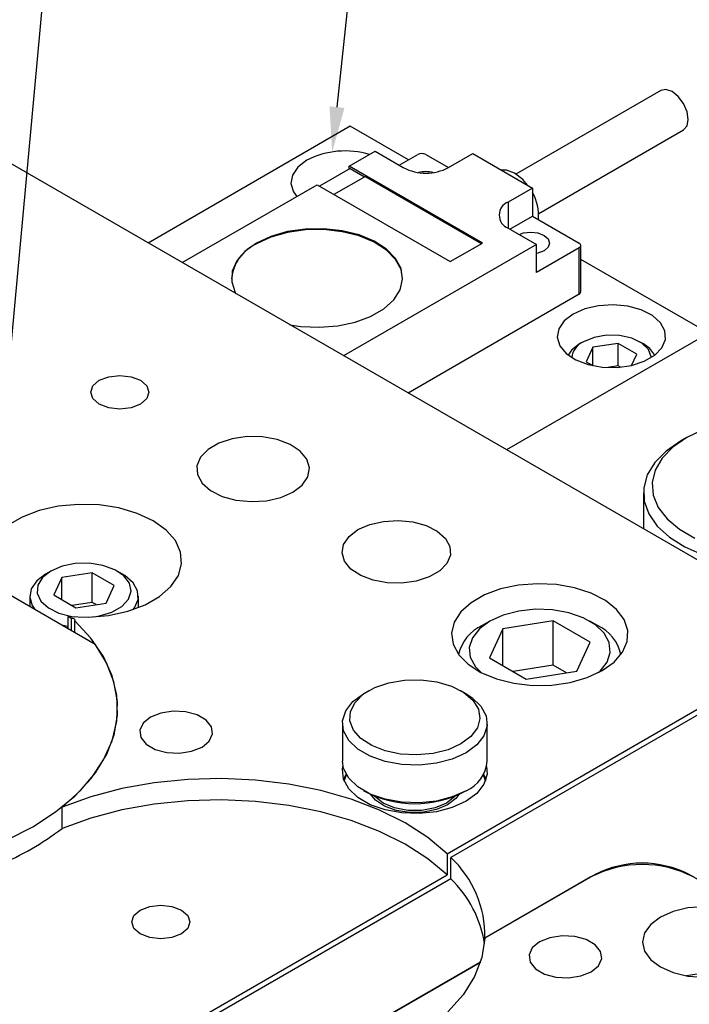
# Model space of a CAD drawing. Header units: inches. Extents: x 220 to 877, y 4 to 174.
# Tile 466 of 656: x 488.44 to 490.75, y 154.19 to 157.59. Entities that reach past the tile are written whole.
import ezdxf

# ---------------------------------------------------------------- set-up
doc = ezdxf.new("R2010")
doc.units = ezdxf.units.IN
doc.header["$LTSCALE"] = 0.5
doc.header["$MEASUREMENT"] = 0
for name, color, linetype in [('DIE-M-S', 8, 'Continuous'), ('DIE-M-S2', 1, 'Continuous'), ('DIE-M-S3', 8, 'Continuous'), ('SID-M-S', 105, 'Continuous'), ('SVD-M-S', 8, 'Continuous')]:
    doc.layers.add(name, color=color, linetype=linetype)

msp = doc.modelspace()

# ---------------------------------------------------------------- linework, layer by layer
at = {"layer": 'DIE-M-S', "linetype": 'Continuous', "lineweight": 25}
for p, q in [((491.22834, 155.46959), (479.34895, 162.32742)), ((490.67393, 157.35166), (490.65587, 157.34815)), ((490.69524, 157.34425), (490.67393, 157.35166)), ((490.65587, 157.34815), (490.15619, 157.05969)), ((490.71654, 157.32706), (490.69524, 157.34425)), ((490.73461, 157.3027), (490.71654, 157.32706)), ((490.74668, 157.27487), (490.73461, 157.3027)), ((490.75091, 157.24782), (490.74668, 157.27487)), ((489.58432, 157.22441), (488.88646, 156.82154)), ((489.78543, 157.10831), (489.58432, 157.22441)), ((490.73461, 157.21177), (490.74668, 157.22566)), ((490.74668, 157.22566), (490.75091, 157.24782)), ((490.23492, 156.92331), (490.7346, 157.21177)), ((490.7346, 157.21177), (490.73461, 157.21177)), ((489.58084, 157.08664), (489.66992, 157.13807)), ((489.66992, 157.13807), (489.76736, 157.08182)), ((489.75345, 157.08985), (489.81747, 157.1268)), ((489.84531, 157.1268), (489.92324, 157.08181)), ((489.92325, 157.08182), (490.00677, 157.13003)), ((490.00677, 157.13003), (490.21278, 157.01111)), ((489.40321, 157.08356), (489.38447, 157.05614)), ((489.43406, 157.10705), (489.40321, 157.08356)), ((489.58362, 157.0786), (489.47783, 157.01753)), ((490.04018, 156.82147), (489.58084, 157.08664)), ((489.58084, 157.077), (489.58084, 157.08664)), ((489.58362, 157.0786), (489.63373, 157.04968)), ((489.38447, 157.05614), (489.37925, 157.02681)), ((489.63651, 157.05128), (489.52794, 156.98861)), ((489.63651, 157.05128), (490.03739, 156.81986)), ((490.12297, 157.0732), (490.10538, 157.07311)), ((490.15153, 157.06253), (490.12297, 157.0732)), ((490.1801, 157.04022), (490.15153, 157.06253)), ((489.00404, 156.75366), (489.46948, 157.02236)), ((489.37925, 157.02681), (489.38793, 156.99776)), ((489.46948, 157.02236), (489.92882, 156.75718)), ((490.21278, 157.01111), (490.12926, 156.96289)), ((490.19769, 157.01982), (490.1801, 157.04022)), ((490.21278, 157.01111), (490.21278, 156.91467)), ((489.38793, 156.99776), (489.39921, 156.98179)), ((490.12926, 156.96289), (490.12926, 156.8729)), ((490.13484, 156.86967), (490.21278, 156.91467)), ((490.21278, 156.91467), (490.37424, 156.82145)), ((489.31046, 156.84456), (489.26069, 156.82147)), ((489.31046, 156.84135), (489.26069, 156.81825)), ((489.36766, 156.86094), (489.31046, 156.84456)), ((489.36766, 156.85772), (489.31046, 156.84135)), ((489.42962, 156.86983), (489.36766, 156.86094)), ((489.42962, 156.86662), (489.36766, 156.85772)), ((489.49345, 156.87083), (489.42962, 156.86983)), ((489.49345, 156.86762), (489.42962, 156.86662)), ((489.55615, 156.86389), (489.49345, 156.87083)), ((489.55615, 156.86067), (489.49345, 156.86762)), ((489.6148, 156.84932), (489.55615, 156.86389)), ((489.6148, 156.84611), (489.55615, 156.86067)), ((489.66666, 156.82782), (489.6148, 156.84932)), ((489.66666, 156.8246), (489.6148, 156.84611)), ((490.12926, 156.8729), (490.2267, 156.81665)), ((490.1672, 156.851), (490.18235, 156.8561)), ((490.18235, 156.8561), (490.20721, 156.85895)), ((490.20721, 156.85895), (490.23207, 156.8561)), ((490.23207, 156.8561), (490.25315, 156.84797)), ((490.25315, 156.84797), (490.26723, 156.8358)), ((489.26069, 156.82147), (489.22069, 156.79274)), ((489.26069, 156.82147), (489.26069, 156.82147)), ((490.2267, 156.81665), (489.56081, 156.43224)), ((489.7093, 156.80038), (489.66666, 156.82782)), ((489.7093, 156.79717), (489.66666, 156.8246)), ((489.92882, 156.75718), (490.04018, 156.82147)), ((490.2267, 156.72021), (490.2267, 156.81665)), ((490.26723, 156.8071), (490.25315, 156.79494)), ((490.26723, 156.8358), (490.27217, 156.82145)), ((490.27217, 156.82145), (490.26723, 156.8071)), ((490.38001, 156.65268), (490.38001, 156.81342)), ((489.22069, 156.79274), (489.19232, 156.75972)), ((489.74073, 156.76829), (489.7093, 156.80038)), ((489.74073, 156.76508), (489.7093, 156.79717)), ((490.37424, 156.80538), (490.2267, 156.72021)), ((490.23207, 156.78681), (490.2267, 156.78568)), ((490.25315, 156.79494), (490.23207, 156.78681)), ((490.37424, 156.64465), (490.37424, 156.80538)), ((489.19232, 156.75972), (489.17691, 156.72395)), ((489.75947, 156.73306), (489.74073, 156.76829)), ((489.75947, 156.72984), (489.74073, 156.76508)), ((490.82176, 156.51005), (490.38001, 156.76506)), ((489.17691, 156.72395), (489.17518, 156.6871)), ((489.76465, 156.69632), (489.75947, 156.73306)), ((489.76476, 156.69772), (489.75947, 156.72984)), ((489.17518, 156.6871), (489.18721, 156.6509)), ((489.75603, 156.6598), (489.76465, 156.69632)), ((489.18721, 156.6509), (489.18967, 156.6465)), ((489.73401, 156.6252), (489.75603, 156.6598)), ((490.37424, 156.64465), (489.78356, 156.30365)), ((489.69962, 156.59414), (489.73401, 156.6252)), ((490.44149, 156.60501), (490.39399, 156.59419)), ((490.49228, 156.60802), (490.44149, 156.60501)), ((490.5426, 156.60301), (490.49228, 156.60802)), ((490.58872, 156.59035), (490.5426, 156.60301)), ((489.65447, 156.56808), (489.69962, 156.59414)), ((490.3533, 156.57638), (490.32245, 156.55289)), ((490.39399, 156.59419), (490.3533, 156.57638)), ((490.6272, 156.57098), (490.58872, 156.59035)), ((490.65521, 156.54633), (490.6272, 156.57098)), ((489.37518, 156.5394), (489.41384, 156.53353)), ((489.47748, 156.53054), (489.54074, 156.53552)), ((489.54074, 156.53552), (489.60068, 156.54823)), ((489.60068, 156.54823), (489.65447, 156.56808)), ((490.32245, 156.55289), (490.30371, 156.52547)), ((490.67066, 156.51824), (490.65521, 156.54633)), ((489.41384, 156.53353), (489.47748, 156.53054)), ((490.82176, 156.51005), (490.12389, 156.10718)), ((490.30371, 156.52547), (490.29849, 156.49615)), ((490.6724, 156.48877), (490.67066, 156.51824)), ((490.29849, 156.49615), (490.30717, 156.4671)), ((490.30717, 156.4671), (490.3291, 156.44048)), ((490.66031, 156.46013), (490.6724, 156.48877)), ((490.3291, 156.44048), (490.36266, 156.41826)), ((490.59918, 156.4136), (490.63528, 156.43444)), ((490.63528, 156.43444), (490.66031, 156.46013)), ((490.36266, 156.41826), (490.40535, 156.40209)), ((490.40535, 156.40209), (490.45402, 156.39318)), ((490.50506, 156.39217), (490.55467, 156.39915)), ((490.55467, 156.39915), (490.59918, 156.4136)), ((490.45402, 156.39318), (490.50506, 156.39217)), ((488.69598, 156.32862), (488.71776, 156.34744)), ((488.71776, 156.34744), (488.75037, 156.36001)), ((488.75037, 156.36001), (488.78883, 156.36443)), ((488.78883, 156.36443), (488.82729, 156.36001)), ((488.82729, 156.36001), (488.85989, 156.34744)), ((488.85989, 156.34744), (488.88168, 156.32862)), ((488.68833, 156.30641), (488.69598, 156.32862)), ((488.69598, 156.28421), (488.68833, 156.30641)), ((488.88168, 156.32862), (488.88933, 156.30641)), ((488.88933, 156.30641), (488.88168, 156.28421)), ((488.71776, 156.26539), (488.69598, 156.28421)), ((488.75037, 156.25281), (488.71776, 156.26539)), ((488.85989, 156.26539), (488.82729, 156.25281)), ((488.88168, 156.28421), (488.85989, 156.26539)), ((488.78883, 156.2484), (488.75037, 156.25281)), ((488.82729, 156.25281), (488.78883, 156.2484)), ((489.13062, 156.13078), (489.09307, 156.1091)), ((489.17691, 156.1458), (489.13062, 156.13078)), ((489.2285, 156.15306), (489.17691, 156.1458)), ((489.28158, 156.15201), (489.2285, 156.15306)), ((489.33219, 156.14274), (489.28158, 156.15201)), ((489.3766, 156.12593), (489.33219, 156.14274)), ((489.09307, 156.1091), (489.06704, 156.08238)), ((489.4115, 156.10282), (489.3766, 156.12593)), ((489.43431, 156.07513), (489.4115, 156.10282)), ((489.06704, 156.08238), (489.05447, 156.05259)), ((489.44333, 156.04492), (489.43431, 156.07513)), ((489.05447, 156.05259), (489.05628, 156.02195)), ((489.4379, 156.01443), (489.44333, 156.04492)), ((489.05628, 156.02195), (489.07235, 155.99273)), ((489.07235, 155.99273), (489.10147, 155.9671)), ((489.41842, 155.98591), (489.4379, 156.01443)), ((489.10147, 155.9671), (489.1415, 155.94695)), ((489.34402, 155.94296), (489.38633, 155.96148)), ((489.38633, 155.96148), (489.41842, 155.98591)), ((489.1415, 155.94695), (489.18945, 155.93378)), ((489.18945, 155.93378), (489.24179, 155.92858)), ((489.24179, 155.92858), (489.29461, 155.93171)), ((489.29461, 155.93171), (489.34402, 155.94296)), ((488.51037, 155.89788), (488.45117, 155.87542)), ((488.57638, 155.91271), (488.51037, 155.89788)), ((488.6463, 155.91926), (488.57638, 155.91271)), ((488.71705, 155.91723), (488.6463, 155.91926)), ((488.78551, 155.90673), (488.71705, 155.91723)), ((488.84866, 155.88821), (488.78551, 155.90673)), ((488.45117, 155.87542), (488.40139, 155.84633)), ((488.90373, 155.86249), (488.84866, 155.88821)), ((488.94829, 155.8307), (488.90373, 155.86249)), ((489.65152, 155.84969), (489.69903, 155.8605)), ((489.69903, 155.8605), (489.74982, 155.86352)), ((489.74982, 155.86352), (489.80014, 155.85851)), ((489.80014, 155.85851), (489.84625, 155.84585)), ((488.98037, 155.79424), (488.94829, 155.8307)), ((489.57998, 155.80839), (489.61084, 155.83188)), ((489.61084, 155.83188), (489.65152, 155.84969)), ((489.84625, 155.84585), (489.88474, 155.82647)), ((489.88474, 155.82647), (489.91275, 155.80183)), ((488.99856, 155.75472), (488.98037, 155.79424)), ((489.56125, 155.78097), (489.57998, 155.80839)), ((489.91275, 155.80183), (489.92819, 155.77373)), ((489.00206, 155.71388), (488.99856, 155.75472)), ((489.55603, 155.75164), (489.56125, 155.78097)), ((489.92819, 155.77373), (489.92994, 155.74427)), ((489.56471, 155.72259), (489.55603, 155.75164)), ((489.58664, 155.69597), (489.56471, 155.72259)), ((489.92994, 155.74427), (489.91785, 155.71563)), ((488.99072, 155.67352), (489.00206, 155.71388)), ((489.62019, 155.67375), (489.58664, 155.69597)), ((489.89282, 155.68993), (489.85671, 155.66909)), ((489.91785, 155.71563), (489.89282, 155.68993)), ((488.96503, 155.63541), (488.99072, 155.67352)), ((489.66289, 155.65759), (489.62019, 155.67375)), ((489.71156, 155.64867), (489.66289, 155.65759)), ((489.8122, 155.65464), (489.76259, 155.64766)), ((489.85671, 155.66909), (489.8122, 155.65464)), ((488.92613, 155.60123), (488.96503, 155.63541)), ((489.76259, 155.64766), (489.71156, 155.64867)), ((490.1031, 155.62707), (490.04762, 155.6066)), ((490.16491, 155.64018), (490.1031, 155.62707)), ((490.23015, 155.64531), (490.16491, 155.64018)), ((490.29578, 155.64223), (490.23015, 155.64531)), ((490.35872, 155.63107), (490.29578, 155.64223)), ((490.41604, 155.61236), (490.35872, 155.63107)), ((488.87574, 155.5725), (488.92613, 155.60123)), ((490.04762, 155.6066), (490.00106, 155.57973)), ((490.46505, 155.58698), (490.41604, 155.61236)), ((490.50346, 155.55611), (490.46505, 155.58698)), ((488.74973, 155.53612), (488.81606, 155.55047)), ((488.81606, 155.55047), (488.87574, 155.5725)), ((490.00106, 155.57973), (489.9656, 155.5477)), ((490.52948, 155.52119), (490.50346, 155.55611)), ((488.62148, 155.52538), (488.60898, 155.5326)), ((488.60898, 155.5326), (488.60898, 155.49178)), ((488.60898, 155.5326), (488.67968, 155.53007)), ((488.62437, 155.52557), (488.62148, 155.52538)), ((488.62148, 155.48456), (488.62148, 155.52538)), ((488.62723, 155.52528), (488.62437, 155.52557)), ((488.62982, 155.52453), (488.62723, 155.52528)), ((488.63193, 155.52337), (488.62982, 155.52453)), ((488.63338, 155.52192), (488.63193, 155.52337)), ((488.63284, 155.51703), (488.63385, 155.51861)), ((488.63284, 155.478), (488.63284, 155.51703)), ((488.68871, 155.45695), (488.63284, 155.51703)), ((488.63404, 155.52028), (488.63338, 155.52192)), ((488.63385, 155.51861), (488.63404, 155.52028)), ((488.67968, 155.53007), (488.74973, 155.53612)), ((489.9656, 155.5477), (489.9429, 155.51202)), ((490.54189, 155.48386), (490.52948, 155.52119)), ((489.9429, 155.51202), (489.93401, 155.47435)), ((490.54011, 155.44586), (490.54189, 155.48386)), ((488.73191, 155.39348), (488.68871, 155.45695)), ((489.91823, 154.71328), (491.22834, 155.46959)), ((491.24602, 155.45939), (489.93121, 154.70037)), ((489.93401, 155.47435), (489.93935, 155.43647)), ((489.93935, 155.43647), (489.95868, 155.40013)), ((490.52422, 155.40898), (490.54011, 155.44586)), ((488.76184, 155.32751), (488.73191, 155.39348)), ((489.95868, 155.40013), (489.99108, 155.36704)), ((490.49496, 155.37492), (490.52422, 155.40898)), ((489.99108, 155.36704), (490.03505, 155.33875)), ((490.40239, 155.32148), (490.45371, 155.3453)), ((490.45371, 155.3453), (490.49496, 155.37492)), ((488.77809, 155.25997), (488.76184, 155.32751)), ((490.03505, 155.33875), (490.08853, 155.31657)), ((490.08853, 155.31657), (490.14902, 155.30155)), ((490.3434, 155.30459), (490.40239, 155.32148)), ((490.14902, 155.30155), (490.21368, 155.29439)), ((490.21368, 155.29439), (490.2795, 155.29542)), ((490.2795, 155.29542), (490.3434, 155.30459)), ((488.78043, 155.19179), (488.77809, 155.25997)), ((488.76882, 155.12392), (488.78043, 155.19179)), ((488.89418, 155.18426), (488.86909, 155.16357)), ((488.93003, 155.19875), (488.89418, 155.18426)), ((488.9723, 155.20529), (488.93003, 155.19875)), ((489.01589, 155.20309), (488.9723, 155.20529)), ((489.05555, 155.19241), (489.01589, 155.20309)), ((489.08649, 155.17455), (489.05555, 155.19241)), ((488.86909, 155.16357), (488.85776, 155.13917)), ((489.10499, 155.15165), (489.08649, 155.17455)), ((489.1088, 155.12649), (489.10499, 155.15165)), ((488.74344, 155.05732), (488.76882, 155.12392)), ((488.85776, 155.13917), (488.86157, 155.114)), ((488.86157, 155.114), (488.88007, 155.09111)), ((489.09747, 155.10209), (489.1088, 155.12649)), ((488.88007, 155.09111), (488.91101, 155.07324)), ((488.91101, 155.07324), (488.95067, 155.06257)), ((489.03653, 155.0669), (489.07238, 155.08139)), ((489.07238, 155.08139), (489.09747, 155.10209)), ((488.70462, 154.99291), (488.74344, 155.05732)), ((488.95067, 155.06257), (488.99426, 155.06037)), ((488.99426, 155.06037), (489.03653, 155.0669)), ((489.55752, 155.00479), (489.55909, 155.01445)), ((490.05503, 155.01445), (490.0566, 154.98736)), ((488.65292, 154.9316), (488.70462, 154.99291)), ((489.13999, 154.9728), (489.02288, 154.96963)), ((489.25684, 154.96739), (489.13999, 154.9728)), ((489.56115, 154.97006), (489.55752, 155.00479)), ((490.0566, 154.98736), (490.04574, 154.95314)), ((488.79544, 154.93789), (488.68875, 154.90984)), ((488.90741, 154.95793), (488.79544, 154.93789)), ((489.02288, 154.96963), (488.90741, 154.95793)), ((489.37158, 154.9535), (489.25684, 154.96739)), ((489.48235, 154.93134), (489.37158, 154.9535)), ((489.57908, 154.93685), (489.56115, 154.97006)), ((490.04574, 154.95314), (490.021, 154.92141)), ((488.58906, 154.87423), (488.65292, 154.9316)), ((488.68875, 154.90984), (488.58906, 154.87423)), ((489.58737, 154.90127), (489.48235, 154.93134)), ((489.61026, 154.90707), (489.57908, 154.93685)), ((489.65288, 154.88247), (489.61026, 154.90707)), ((490.021, 154.92141), (489.98384, 154.89403)), ((488.58906, 154.80074), (488.58906, 154.87423)), ((488.90741, 154.88444), (488.79544, 154.86441)), ((489.02288, 154.89614), (488.90741, 154.88444)), ((489.13999, 154.89931), (489.02288, 154.89614)), ((489.25684, 154.89391), (489.13999, 154.89931)), ((489.37158, 154.88001), (489.25684, 154.89391)), ((489.48235, 154.85785), (489.37158, 154.88001)), ((489.68497, 154.86377), (489.58737, 154.90127)), ((489.70446, 154.86447), (489.65288, 154.88247)), ((489.93639, 154.87257), (489.88144, 154.85829)), ((489.98384, 154.89403), (489.93639, 154.87257)), ((488.68875, 154.83636), (488.58906, 154.80074)), ((488.79544, 154.86441), (488.68875, 154.83636)), ((489.58737, 154.82778), (489.48235, 154.85785)), ((489.77356, 154.81945), (489.68497, 154.86377)), ((489.762, 154.85412), (489.70446, 154.86447)), ((489.82215, 154.85202), (489.762, 154.85412)), ((489.88144, 154.85829), (489.82215, 154.85202)), ((489.68497, 154.79029), (489.58737, 154.82778)), ((489.85174, 154.76902), (489.77356, 154.81945)), ((489.77356, 154.74596), (489.68497, 154.79029)), ((489.91823, 154.71328), (489.85174, 154.76902)), ((489.85174, 154.69553), (489.77356, 154.74596)), ((489.91823, 154.71328), (489.91823, 154.63979)), ((489.93121, 154.62688), (489.93121, 154.70037)), ((489.91823, 154.63979), (489.85174, 154.69553)), ((488.73247, 153.95527), (489.91823, 154.63979)), ((490.42931, 154.64094), (490.04921, 154.42151)), ((490.42931, 154.64033), (490.42931, 154.64094)), ((492.25011, 153.77759), (490.75458, 154.64094)), ((490.75458, 154.64033), (490.75458, 154.64094)), ((489.93121, 154.62688), (488.75685, 153.94893)), ((488.85918, 154.51867), (488.89179, 154.53125)), ((488.89179, 154.53125), (488.93025, 154.53566)), ((488.93025, 154.53566), (488.96871, 154.53125)), ((488.96871, 154.53125), (489.00131, 154.51867)), ((488.82975, 154.47765), (488.8374, 154.49985)), ((488.8374, 154.49985), (488.85918, 154.51867)), ((489.00131, 154.51867), (489.0231, 154.49985)), ((489.0231, 154.49985), (489.03075, 154.47765)), ((488.8374, 154.45544), (488.82975, 154.47765)), ((489.03075, 154.47765), (489.0231, 154.45544)), ((488.85918, 154.43662), (488.8374, 154.45544)), ((488.89179, 154.42405), (488.85918, 154.43662)), ((489.00131, 154.43662), (488.96871, 154.42405)), ((489.0231, 154.45544), (489.00131, 154.43662)), ((488.93025, 154.41963), (488.89179, 154.42405)), ((488.96871, 154.42405), (488.93025, 154.41963)), ((489.29797, 153.91434), (490.03333, 154.33885))]:
    msp.add_line(p, q, dxfattribs=at)
for centre, radius, start, end in [((489.56751, 156.84789), 0.2915, 73.34914, 117.24604), ((489.83139, 157.09994), 0.03026, 62.60967, 117.39033), ((489.84531, 157.23226), 0.16944, 242.60967, 297.39033), ((489.84531, 156.96024), 0.10769, 76.35859, 103.64141), ((490.07729, 156.91654), 0.15723, 354.87117, 30.48417), ((490.14634, 156.9179), 0.04813, 110.78342, 249.21658), ((489.31964, 156.68466), 0.14602, 113.81015, 174.86971), ((490.37119, 156.81342), 0.00859, 290.78342, 69.21658), ((490.37016, 156.65366), 0.0099, 294.37466, 354.3052), ((488.0141, 155.54441), 0.94002, 292.28545, 307.70917), ((489.67742, 154.42857), 0.37186, 358.91207, 46.96115), ((490.59195, 154.32706), 0.35352, 62.60967, 117.39033), ((489.65565, 154.34182), 0.39647, 8.75054, 45.97063)]:
    msp.add_arc(centre, radius, start, end, dxfattribs=at)
at = {"layer": 'DIE-M-S2', "linetype": 'Continuous', "lineweight": 25}
for p, q in [((488.16659, 155.74716), (488.70395, 155.43695)), ((488.74293, 155.37264), (488.70395, 155.43695)), ((488.76852, 155.30612), (488.74293, 155.37264)), ((488.78034, 155.23832), (488.76852, 155.30612)), ((488.77825, 155.17019), (488.78034, 155.23832)), ((488.76227, 155.10268), (488.77825, 155.17019)), ((488.73262, 155.03672), (488.76227, 155.10268)), ((488.68971, 154.97324), (488.73262, 155.03672)), ((488.63415, 154.91312), (488.68971, 154.97324)), ((488.5667, 154.85721), (488.63415, 154.91312)), ((488.48831, 154.80626), (488.5667, 154.85721)), ((488.40006, 154.76101), (488.48831, 154.80626)), ((490.41517, 154.63278), (490.04921, 154.42151)), ((490.80408, 154.53007), (490.74947, 154.52592)), ((490.69858, 154.51375), (490.65488, 154.4944)), ((490.74947, 154.52592), (490.69858, 154.51375)), ((490.62135, 154.46917), (490.60027, 154.43979)), ((490.65488, 154.4944), (490.62135, 154.46917)), ((490.3158, 154.4297), (490.27353, 154.42316)), ((490.35939, 154.4275), (490.3158, 154.4297)), ((490.39905, 154.41682), (490.35939, 154.4275)), ((490.60027, 154.43979), (490.59308, 154.40826)), ((490.04921, 154.42151), (490.03818, 154.35486)), ((490.23769, 154.40867), (490.21259, 154.38798)), ((490.27353, 154.42316), (490.23769, 154.40867)), ((490.43, 154.39896), (490.39905, 154.41682)), ((490.44849, 154.37606), (490.43, 154.39896)), ((490.59308, 154.40826), (490.60027, 154.37674)), ((490.21259, 154.38798), (490.20126, 154.36358)), ((490.20126, 154.36358), (490.20508, 154.33841)), ((490.4523, 154.3509), (490.44849, 154.37606)), ((490.60027, 154.37674), (490.62135, 154.34736)), ((490.03333, 154.33885), (489.29797, 153.91434)), ((490.03818, 154.35486), (490.01278, 154.28952)), ((490.20508, 154.33841), (490.22357, 154.31552)), ((490.41588, 154.30581), (490.44098, 154.3265)), ((490.44098, 154.3265), (490.4523, 154.3509)), ((490.62135, 154.34736), (490.65488, 154.32213)), ((490.22357, 154.31552), (490.25451, 154.29766)), ((490.25451, 154.29766), (490.29417, 154.28698)), ((490.33776, 154.28478), (490.38003, 154.29132)), ((490.38003, 154.29132), (490.41588, 154.30581)), ((490.65488, 154.32213), (490.69858, 154.30278)), ((490.69858, 154.30278), (490.74947, 154.29061)), ((490.01278, 154.28952), (489.97342, 154.22653)), ((490.29417, 154.28698), (490.33776, 154.28478)), ((490.74947, 154.29061), (490.80408, 154.28646)), ((489.97342, 154.22653), (489.92071, 154.16689))]:
    msp.add_line(p, q, dxfattribs=at)
msp.add_arc((490.59195, 154.2916), 0.38426, 62.60967, 117.39033, dxfattribs=at)
at = {"layer": 'DIE-M-S3', "linetype": 'Continuous', "lineweight": 25}
for p, q in [((490.8036, 156.1776), (490.74574, 156.14987)), ((490.72453, 156.13762), (490.67426, 156.10286)), ((490.74574, 156.14987), (490.6977, 156.11647)), ((490.7457, 156.14984), (490.72448, 156.13759)), ((490.67426, 156.10286), (490.63556, 156.06348)), ((490.6977, 156.11647), (490.66111, 156.07855)), ((490.63556, 156.06348), (490.60965, 156.02074)), ((490.66111, 156.07855), (490.63721, 156.03739)), ((490.63721, 156.03739), (490.62682, 155.99439)), ((490.60965, 156.02074), (490.59738, 155.97602)), ((490.62682, 155.99439), (490.6303, 155.95103)), ((490.59639, 155.95903), (490.59639, 155.83441)), ((490.59738, 155.97602), (490.59914, 155.93075)), ((490.59914, 155.93075), (490.61487, 155.88639)), ((490.6303, 155.95103), (490.64751, 155.90877)), ((490.64751, 155.90877), (490.67789, 155.86905)), ((490.61487, 155.88639), (490.64407, 155.84437)), ((490.67789, 155.86905), (490.72039, 155.83324)), ((490.64407, 155.84437), (490.6858, 155.80603)), ((490.72039, 155.83324), (490.77356, 155.80254)), ((490.6858, 155.80603), (490.73872, 155.77261)), ((490.73872, 155.77261), (490.80113, 155.74518)), ((489.7177, 155.30309), (489.77186, 155.31217)), ((489.77186, 155.31217), (489.82823, 155.3132)), ((489.82823, 155.3132), (489.88328, 155.30609)), ((489.62927, 155.26349), (489.66916, 155.28652)), ((489.66916, 155.28652), (489.7177, 155.30309)), ((489.88328, 155.30609), (489.93353, 155.29131)), ((489.93353, 155.29131), (489.97583, 155.26978)), ((489.59311, 155.23813), (489.63025, 155.2655)), ((489.60056, 155.23547), (489.62927, 155.26349)), ((489.64793, 155.27571), (489.63025, 155.2655)), ((489.98386, 155.2655), (489.96618, 155.27571)), ((489.97583, 155.26978), (490.00754, 155.24285)), ((489.98386, 155.2655), (490.00386, 155.25248)), ((490.00386, 155.25248), (490.03503, 155.2227)), ((490.00754, 155.24285), (490.02664, 155.21222)), ((489.56838, 155.20641), (489.59311, 155.23813)), ((489.58483, 155.2042), (489.60056, 155.23547)), ((490.02664, 155.21222), (490.03195, 155.1798)), ((490.03503, 155.2227), (490.05296, 155.18948)), ((489.55752, 155.17218), (489.56838, 155.20641)), ((489.58306, 155.17166), (489.58483, 155.2042)), ((490.03195, 155.1798), (490.02313, 155.14764)), ((490.05296, 155.18948), (490.0566, 155.15476)), ((489.55706, 155.16347), (489.55706, 155.03282)), ((489.56115, 155.13745), (489.55752, 155.17218)), ((489.59536, 155.13988), (489.58306, 155.17166)), ((490.02313, 155.14764), (490.00073, 155.11776)), ((490.0566, 155.15476), (490.04574, 155.12053)), ((490.05706, 155.03282), (490.05706, 155.16347)), ((489.57908, 155.10424), (489.56115, 155.13745)), ((489.62097, 155.11087), (489.59536, 155.13988)), ((489.65826, 155.08645), (489.62097, 155.11087)), ((490.00073, 155.11776), (489.96616, 155.09204)), ((490.04574, 155.12053), (490.021, 155.08881)), ((489.61026, 155.07446), (489.57908, 155.10424)), ((489.65288, 155.04986), (489.61026, 155.07446)), ((489.70491, 155.06815), (489.65826, 155.08645)), ((489.96616, 155.09204), (489.92159, 155.07208)), ((490.021, 155.08881), (489.98384, 155.06142)), ((489.70446, 155.03186), (489.65288, 155.04986)), ((489.75798, 155.05712), (489.70491, 155.06815)), ((489.81413, 155.05406), (489.75798, 155.05712)), ((489.86983, 155.05915), (489.81413, 155.05406)), ((489.92159, 155.07208), (489.86983, 155.05915)), ((489.93639, 155.03996), (489.88144, 155.02568)), ((489.98384, 155.06142), (489.93639, 155.03996)), ((489.56115, 155.00681), (489.55706, 155.03282)), ((489.57908, 154.97359), (489.56115, 155.00681)), ((489.762, 155.02151), (489.70446, 155.03186)), ((489.82215, 155.01941), (489.762, 155.02151)), ((489.88144, 155.02568), (489.82215, 155.01941)), ((489.56132, 154.96954), (489.56838, 154.98594)), ((489.56365, 154.96316), (489.5711, 154.98514)), ((489.56838, 154.98594), (489.56947, 154.98791)), ((489.61026, 154.94382), (489.57908, 154.97359)), ((490.04302, 154.98514), (490.04805, 154.97258)), ((490.04465, 154.98791), (490.0528, 154.96954)), ((490.04805, 154.97258), (490.05047, 154.96316)), ((489.65288, 154.91921), (489.61026, 154.94382)), ((489.63025, 154.93079), (489.63379, 154.92875)), ((489.70446, 154.90122), (489.65288, 154.91921)), ((489.67158, 154.89794), (489.65539, 154.91766)), ((489.66895, 154.91055), (489.66718, 154.91262)), ((489.69746, 154.8879), (489.66895, 154.91055)), ((489.93639, 154.90931), (489.88144, 154.89504)), ((489.94517, 154.91055), (489.91666, 154.8879)), ((489.94852, 154.90393), (489.9202, 154.88177)), ((489.98384, 154.93077), (489.93639, 154.90931)), ((489.94694, 154.91262), (489.94517, 154.91055)), ((489.95872, 154.91766), (489.94852, 154.90393)), ((489.98033, 154.92875), (489.98386, 154.93079)), ((489.70269, 154.87707), (489.67158, 154.89794)), ((489.73669, 154.87144), (489.69746, 154.8879)), ((489.74308, 154.86243), (489.70269, 154.87707)), ((489.762, 154.89086), (489.70446, 154.90122)), ((489.78281, 154.86279), (489.73669, 154.87144)), ((489.82215, 154.88876), (489.762, 154.89086)), ((489.88144, 154.89504), (489.82215, 154.88876)), ((489.87743, 154.87144), (489.83131, 154.86279)), ((489.91666, 154.8879), (489.87743, 154.87144)), ((489.9202, 154.88177), (489.88182, 154.86542)), ((489.78915, 154.8553), (489.74308, 154.86243)), ((489.83131, 154.86279), (489.78281, 154.86279)), ((489.83681, 154.85633), (489.78915, 154.8553)), ((489.88182, 154.86542), (489.83681, 154.85633))]:
    msp.add_line(p, q, dxfattribs=at)
for centre, radius, start, end in [((489.9362, 155.04225), 0.12123, 293.13813, 355.54173), ((489.80706, 155.25731), 0.37145, 242.19469, 297.79993)]:
    msp.add_arc(centre, radius, start, end, dxfattribs=at)
at = {"layer": 'SID-M-S'}
for p, q in [((488.29511, 155.18709), (489.42912, 167.48426)), ((489.53847, 157.2907), (490.63824, 167.48456))]:
    msp.add_line(p, q, dxfattribs=at)
msp.add_solid([(489.56432, 157.28791), (489.52174, 157.1356), (489.56432, 157.28791), (489.51262, 157.29349)], dxfattribs=at)
at = {"layer": 'SVD-M-S', "linetype": 'Continuous', "lineweight": 25}
for p, q in [((490.46894, 156.5032), (490.42571, 156.49577)), ((490.514, 156.50213), (490.46894, 156.5032)), ((490.55601, 156.49266), (490.514, 156.50213)), ((490.37557, 156.47289), (490.34796, 156.45129)), ((490.38899, 156.48064), (490.37556, 156.47288)), ((490.42571, 156.49577), (490.38901, 156.48065)), ((490.50923, 156.47503), (490.42209, 156.46155)), ((490.57302, 156.4382), (490.50923, 156.47503)), ((490.50923, 156.39745), (490.50923, 156.47503)), ((490.59042, 156.47584), (490.55601, 156.49266)), ((490.59621, 156.47288), (490.58277, 156.48064)), ((490.61351, 156.45347), (490.59042, 156.47584)), ((490.61797, 156.45712), (490.59621, 156.47288)), ((490.34796, 156.45129), (490.33623, 156.43463)), ((490.42209, 156.46155), (490.39874, 156.41124)), ((490.42209, 156.39806), (490.42209, 156.46155)), ((490.55492, 156.39921), (490.57302, 156.4382)), ((490.62276, 156.42799), (490.61351, 156.45347)), ((490.63554, 156.43463), (490.61797, 156.45712)), ((490.39874, 156.41124), (490.42129, 156.39823)), ((490.62287, 156.42593), (490.62276, 156.42799)), ((490.50923, 156.39745), (490.47304, 156.39186)), ((490.5168, 156.39308), (490.50923, 156.39745)), ((488.55018, 155.68899), (488.52141, 155.66649)), ((488.55016, 155.68898), (488.53248, 155.67877)), ((488.58915, 155.70559), (488.55018, 155.68899)), ((488.55018, 155.68899), (488.55018, 155.68899)), ((488.63487, 155.71483), (488.58915, 155.70559)), ((488.68328, 155.71587), (488.63487, 155.71483)), ((488.73006, 155.70864), (488.68328, 155.71587)), ((488.77108, 155.69376), (488.73006, 155.70864)), ((488.80267, 155.67256), (488.77108, 155.69376)), ((488.79769, 155.67877), (488.78001, 155.68898)), ((488.50165, 155.65529), (488.48291, 155.62787)), ((488.5325, 155.67878), (488.50165, 155.65529)), ((488.52141, 155.66649), (488.50541, 155.64009)), ((488.58854, 155.66684), (488.56052, 155.60648)), ((488.6931, 155.68302), (488.58854, 155.66684)), ((488.58854, 155.59031), (488.58854, 155.66684)), ((488.76965, 155.63883), (488.6931, 155.68302)), ((488.6931, 155.58095), (488.6931, 155.68302)), ((488.8064, 155.67338), (488.79769, 155.67877)), ((488.82204, 155.64693), (488.80267, 155.67256)), ((488.83441, 155.64873), (488.8064, 155.67338)), ((488.48291, 155.62787), (488.47769, 155.59855)), ((488.50541, 155.64009), (488.5036, 155.61215)), ((488.74163, 155.57847), (488.76965, 155.63883)), ((488.81846, 155.59167), (488.82747, 155.61915)), ((488.82747, 155.61915), (488.82204, 155.64693)), ((488.84986, 155.62063), (488.83441, 155.64873)), ((488.8516, 155.59117), (488.84986, 155.62063)), ((488.47758, 155.60224), (488.47758, 155.56763)), ((488.47769, 155.59855), (488.48637, 155.5695)), ((488.5036, 155.61215), (488.51614, 155.58514)), ((488.51614, 155.58514), (488.54191, 155.56146)), ((488.56052, 155.60648), (488.63706, 155.56229)), ((488.79583, 155.56695), (488.81846, 155.59167)), ((488.83951, 155.56253), (488.8516, 155.59117)), ((488.85258, 155.56272), (488.85258, 155.60224)), ((488.48637, 155.5695), (488.49371, 155.55832)), ((488.54191, 155.56146), (488.57863, 155.54322)), ((488.6931, 155.58095), (488.62341, 155.57017)), ((488.63706, 155.56229), (488.74163, 155.57847)), ((488.70675, 155.57307), (488.6931, 155.58095)), ((488.76158, 155.54718), (488.79583, 155.56695)), ((488.83489, 155.55635), (488.83951, 155.56253)), ((490.16588, 155.55086), (490.11229, 155.53694)), ((490.22368, 155.55698), (490.16588, 155.55086)), ((490.28233, 155.55493), (490.22368, 155.55698)), ((490.33843, 155.54484), (490.28233, 155.55493)), ((488.57863, 155.54322), (488.62302, 155.53204)), ((488.62302, 155.53204), (488.63175, 155.53084)), ((488.69842, 155.53084), (488.71875, 155.53411)), ((488.71875, 155.53411), (488.76158, 155.54718)), ((490.06604, 155.51602), (490.0298, 155.48932)), ((490.06601, 155.516), (490.03949, 155.50069)), ((490.11229, 155.53694), (490.06604, 155.51602)), ((490.28502, 155.51697), (490.11102, 155.49005)), ((490.41239, 155.44343), (490.28502, 155.51697)), ((490.28502, 155.36386), (490.28502, 155.51697)), ((490.38872, 155.52729), (490.33843, 155.54484)), ((490.43027, 155.5033), (490.38872, 155.52729)), ((490.4373, 155.50069), (490.41078, 155.516)), ((488.589, 155.50331), (488.60898, 155.49896)), ((490.0298, 155.48932), (490.00568, 155.45838)), ((490.11102, 155.49005), (490.0644, 155.38961)), ((490.11102, 155.36269), (490.11102, 155.49005)), ((490.46067, 155.47427), (490.43027, 155.5033)), ((490.00568, 155.45838), (489.99509, 155.42502)), ((490.47815, 155.44188), (490.46067, 155.47427)), ((489.99509, 155.42502), (489.99864, 155.39116)), ((490.36577, 155.34299), (490.41239, 155.44343)), ((490.4817, 155.40802), (490.47815, 155.44188)), ((489.99864, 155.39116), (490.01612, 155.35877)), ((490.0644, 155.38961), (490.19177, 155.31607)), ((490.47111, 155.37466), (490.4817, 155.40802)), ((490.01612, 155.35877), (490.03555, 155.33849)), ((490.28502, 155.36386), (490.14619, 155.34239)), ((490.3306, 155.33755), (490.28502, 155.36386)), ((490.44699, 155.34372), (490.47111, 155.37466)), ((490.19177, 155.31607), (490.36577, 155.34299)), ((490.44124, 155.33849), (490.44699, 155.34372))]:
    msp.add_line(p, q, dxfattribs=at)
for centre, radius, start, end in [((490.4149, 156.41961), 0.0663, 112.98417, 174.52457), ((490.0989, 155.36952), 0.144, 114.35368, 167.52336), ((490.3779, 155.36953), 0.14398, 12.47585, 65.63526), ((490.80408, 154.02409), 0.27387, 77.4393, 102.5607)]:
    msp.add_arc(centre, radius, start, end, dxfattribs=at)

doc.saveas('drawing.dxf')
